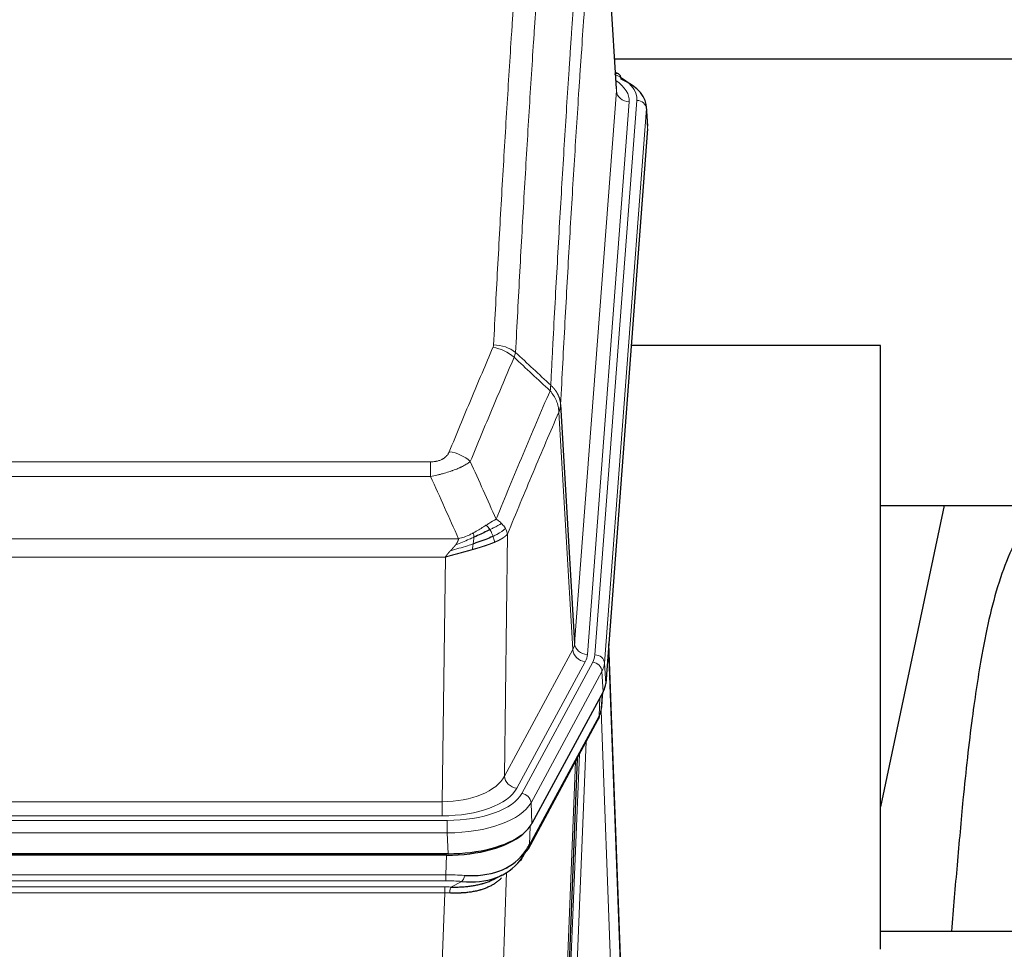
# Model space of a CAD drawing. Header units: inches. Extents: x 0 to 23760, y -13 to 16800.
# Tile 260 of 270: x 19638 to 19946, y 13828 to 14119. Entities that reach past the tile are written whole.
import ezdxf

# ---------------------------------------------------------------- set-up
doc = ezdxf.new("R2010")
doc.units = ezdxf.units.IN
doc.layers.add('1', color=7, linetype='Continuous', true_color=0xffffff)

msp = doc.modelspace()

# ---------------------------------------------------------------- linework, layer by layer
at = {"layer": '1', "color": 2, "linetype": 'Continuous', "lineweight": 25}
for p, q in [((19824.534, 14097.061), (19819.153, 14185.851)), ((19823.906, 14106.456), (19990.089, 14106.456)), ((19825.166, 14101.768), (19824.222, 14102.204)), ((19834.294, 14085.428), (19833.913, 14091.71)), ((19834.288, 14084.645), (19821.17, 13911.191)), ((19907.106, 14016.88), (19829.163, 14016.88)), ((19907.106, 13828.079), (19907.106, 14016.88)), ((19807.087, 13998.389), (19811.463, 13923.713)), ((19907.068, 13966.802), (19978.813, 13966.802)), ((19926.949, 13966.799), (19907.106, 13872.643)), ((19825.864, 13822.934), (19822.107, 13923.572)), ((19822.187, 13919.179), (19825.875, 13820.397)), ((19820.386, 13908.614), (19798.131, 13867.399)), ((19819.895, 13903.575), (19820.258, 13908.377)), ((19820.072, 13908.032), (19819.901, 13903.688)), ((19819.895, 13903.575), (19819.901, 13903.688)), ((19797.01, 13859.504), (19818.757, 13899.779)), ((19812.278, 13887.779), (19808.85, 13801.568)), ((19771.969, 13857.961), (19555.563, 13857.961)), ((19771.378, 13857.479), (19556.154, 13857.479)), ((19786.075, 13849.916), (19788.868, 13851.327)), ((19979.104, 13833.652), (19907.107, 13833.652))]:
    msp.add_line(p, q, dxfattribs=at)
at = {"layer": '1', "color": 110, "linetype": 'Continuous', "lineweight": 13}
for p, q in [((19824.53, 14096.486), (19819.282, 14183.075)), ((19811.463, 13923.713), (19824.53, 14096.486)), ((19828.522, 14093.059), (19815.455, 13920.286)), ((19817.803, 13920.134), (19830.913, 14093.494)), ((19833.907, 14090.924), (19820.797, 13917.564)), ((19834.288, 14084.645), (19833.907, 14090.924)), ((19810.882, 13921.803), (19806.53, 13996.055)), ((19561.095, 13980.508), (19766.437, 13980.508)), ((19766.437, 13975.945), (19766.437, 13980.508)), ((19766.437, 13975.945), (19561.095, 13975.945)), ((19790.488, 13957.911), (19789.53, 13882.26)), ((19552.363, 13956.465), (19775.169, 13956.465)), ((19771.056, 13950.721), (19556.476, 13950.721)), ((19770.087, 13874.225), (19771.056, 13950.721)), ((19789.53, 13882.26), (19810.882, 13921.803)), ((19793.406, 13878.452), (19814.758, 13917.995)), ((19794.931, 13876.777), (19817.105, 13917.843)), ((19820.797, 13917.564), (19821.17, 13911.191)), ((19820.012, 13914.986), (19797.838, 13873.921)), ((19820.386, 13908.614), (19820.012, 13914.986)), ((19819.901, 13903.688), (19820.255, 13908.372)), ((19819.116, 13901.109), (19819.334, 13906.667)), ((19797.369, 13860.834), (19819.116, 13901.109)), ((19822.882, 13818.865), (19819.751, 13902.717)), ((19815.099, 13893.004), (19812.076, 13818.952)), ((19810.079, 13818.186), (19812.972, 13889.064)), ((19808.265, 13799.558), (19811.732, 13886.769)), ((19557.444, 13874.225), (19770.087, 13874.225)), ((19770.087, 13869.811), (19770.087, 13874.225)), ((19797.838, 13873.921), (19798.131, 13867.399)), ((19555.856, 13868.387), (19771.676, 13868.387)), ((19770.087, 13869.811), (19557.444, 13869.811)), ((19771.676, 13864.482), (19771.676, 13868.387)), ((19771.676, 13864.482), (19555.856, 13864.482)), ((19771.969, 13857.961), (19771.676, 13864.482)), ((19797.545, 13866.469), (19797.369, 13860.834)), ((19771.187, 13851.388), (19771.378, 13857.479)), ((19790.215, 13852.083), (19786.779, 13757.943)), ((19790.479, 13853.748), (19790.44, 13853.654)), ((19556.345, 13851.388), (19771.187, 13851.388)), ((19771.187, 13849.523), (19556.345, 13849.523)), ((19771.187, 13849.523), (19771.187, 13851.388)), ((19772.757, 13847.549), (19776.211, 13849.294)), ((19556.687, 13847.58), (19770.845, 13847.58)), ((19770.845, 13845.715), (19556.687, 13845.715)), ((19767.371, 13750.539), (19770.845, 13845.715)), ((19770.845, 13845.715), (19770.845, 13847.58))]:
    msp.add_line(p, q, dxfattribs=at)
for centre, major_axis, ratio, start_param, end_param in [((19806.894, 14093.868), (24.034, 0.016), 0.461198, 6.2480186, 7.0671317), ((19823.908, 14099.044), (1.258, 2.724), 0.6272114, 6.2831797, 6.7581181), ((19804.502, 14093.433), (24.034, 0.016), 0.461198, 6.2480186, 6.8801307), ((19828.522, 14096.607), (3.989, -0.302), 0.8864705, 3.2608937, 4.7793301), ((19830.913, 14090.833), (2.991, -0.226), 0.8864705, 0.119301, 1.6377375), ((19785.945, 14007.968), (-9.188, 3.948), 0.8056434, 4.2999866, 5.045624), ((19786.133, 14008.76), (-9.987, 0.512), 0.8285973, 3.9974013, 4.7548106), ((19772.284, 13975.506), (9.245, -3.812), 0.7933159, 1.14397, 1.886928), ((19791.437, 13924.224), (-20.038, 0.241), 0.4621297, 2.903225, 3.1123764), ((19815.455, 13923.834), (3.989, -0.302), 0.8864705, 3.2608937, 4.7793301), ((19822.187, 13917.026), (-0.214, 6.443), 0.0117452, 5.0526437, 5.774114), ((19814.758, 13921.543), (3.52, -1.9), 0.8606628, 3.6289862, 5.1474227), ((19791.437, 13920.676), (-24.033, 0.005), 0.4611335, 2.8976848, 3.1068362), ((19793.784, 13920.524), (-24.033, 0.005), 0.4611335, 2.8976848, 3.1068362), ((19817.803, 13917.473), (2.991, -0.226), 0.8864705, 0.119301, 1.6377375), ((19817.105, 13915.181), (2.64, -1.425), 0.8606628, 0.4873936, 2.00583), ((19793.784, 13917.863), (27.028, 0.171), 0.4605352, 6.0362132, 6.2453646), ((19819.188, 13919.088), (2.998, 0.112), 0.4302668, 5.7021495, 6.2671208), ((19815.237, 13901.679), (3.52, -1.9), 0.8606628, 0.0000038, 0.4001271), ((19792.106, 13883.899), (27.538, 20.422), 0.1820479, 5.9117308, 5.9437109), ((19770.167, 13884.832), (20.002, 0.126), 0.5302672, 4.7050812, 6.0263936), ((19793.406, 13882), (-3.52, 1.9), 0.8606628, 0.4873936, 2.00583), ((19770.167, 13881.284), (24.002, 0.049), 0.477994, 4.708097, 6.0294094), ((19771.625, 13879.485), (-24.02, 0.03), 0.4619935, 1.5735185, 2.8978281), ((19794.931, 13874.116), (2.64, -1.425), 0.8606628, 0.4873936, 2.00583), ((19771.625, 13876.824), (27.018, 0.111), 0.4567867, 4.7124116, 6.0367213), ((19793.49, 13861.404), (3.52, -1.9), 0.8606628, 0.0000038, 0.4001271), ((19770.537, 13843.954), (27.015, 0.091), 0.2751837, 1.3250001, 1.545831), ((19770.537, 13840.119), (23.017, 0.318), 0.4083138, 1.3161001, 1.5369309), ((19776.211, 13853.13), (-0.368, -3.983), 0.2964475, 0.3019504, 1.0888865), ((19770.055, 13837.768), (24.025, 0.387), 0.4081206, 1.4515092, 1.5313568), ((19770.055, 13833.933), (20.023, 0.877), 0.5868265, 1.4258227, 1.5056703), ((19772.757, 13843.714), (0.131, 3.998), 0.1099517, 0.2897867, 1.0584981)]:
    msp.add_ellipse(centre, major_axis=major_axis, ratio=ratio, start_param=start_param, end_param=end_param, dxfattribs=at)
at = {"layer": '1', "color": 2, "linetype": 'Continuous', "lineweight": 25}
for centre, major_axis, ratio, start_param, end_param in [((19823.908, 14099.044), (1.258, 2.724), 0.6272114, 5.3993548, 6.2831797), ((19806.894, 14091.207), (27.03, 0.194), 0.4633579, 6.2451225, 7.0642357), ((19794.15, 13911.63), (-27.037, 0.006), 0.4611335, 2.8976848, 3.1068362), ((19815.403, 13902), (3.584, -1.776), 0.8816114, 6.2824956, 6.6531678), ((19793.257, 13913.176), (-26.161, 11.46), 0.4493681, 3.1218709, 3.267222), ((19792.106, 13883.9), (27.174, 22.247), 0.2659534, 6.0029101, 6.0348904), ((19771.911, 13870.445), (-27.023, 0.034), 0.4619935, 2.6128783, 2.8978281), ((19771.352, 13869.954), (-27.01, 0.015), 0.4618579, 1.5720062, 2.656), ((19771.911, 13870.445), (-27.023, 0.034), 0.4619935, 1.5735185, 2.6128783), ((19773.233, 13841.092), (23.434, 19.972), 0.1471226, 5.6997031, 5.9205339), ((19770.537, 13843.954), (27.355, 20.182), 0.1876908, 5.6857719, 5.9066027), ((19793.49, 13861.404), (3.52, -1.9), 0.8606628, 5.9153676, 6.2831892), ((19771.44, 13872.772), (-23.359, 16.381), 0.7286412, 2.2260513, 3.1098882), ((19771.44, 13872.772), (-25.329, 12.681), 0.6929209, 2.1169098, 3.0007467), ((19791.713, 13858.722), (3.195, -2.407), 0.6715965, 6.033487, 6.820423), ((19793.612, 13851.232), (-3.388, 2.127), 0.8041825, 6.1083502, 6.2835535)]:
    msp.add_ellipse(centre, major_axis=major_axis, ratio=ratio, start_param=start_param, end_param=end_param, dxfattribs=at)
at = {"layer": '1', "color": 110, "linetype": 'Continuous', "lineweight": 13}
for points, knots in [([(19786.133, 14017.049), (19786.571, 14025.628), (19787.461, 14042.547), (19788.382, 14058.989), (19789.084, 14071.142), (19789.32, 14075.163), (19789.795, 14083.146), (19790.035, 14087.107), (19790.761, 14098.902), (19791.252, 14106.644), (19791.875, 14116.168), (19792, 14118.066), (19792.252, 14121.844), (19792.63, 14127.488), (19793.013, 14133.063), (19793.783, 14144.117), (19794.826, 14158.606), (19796.433, 14179.591), (19797.534, 14193.081), (19798.091, 14199.701)], [0, 0, 0, 0, 0.125, 0.25, 0.25, 0.3125, 0.3125, 0.375, 0.375, 0.5, 0.5, 0.53125, 0.53125, 0.5625, 0.625, 0.625, 0.75, 0.875, 1, 1, 1, 1]), ([(19804.975, 14197.111), (19804.416, 14190.499), (19803.314, 14177.024), (19801.705, 14156.064), (19800.661, 14141.592), (19799.889, 14130.55), (19799.506, 14124.982), (19799.127, 14119.345), (19798.876, 14115.57), (19798.75, 14113.676), (19798.126, 14104.162), (19797.634, 14096.43), (19796.908, 14084.648), (19796.668, 14080.691), (19796.191, 14072.718), (19795.955, 14068.702), (19795.252, 14056.563), (19794.33, 14040.14), (19793.439, 14023.242), (19793, 14014.673)], [0, 0, 0, 0, 0.125, 0.25, 0.375, 0.375, 0.4375, 0.46875, 0.46875, 0.5, 0.5, 0.625, 0.625, 0.6875, 0.6875, 0.75, 0.75, 0.875, 1, 1, 1, 1]), ([(19803.997, 14004.451), (19804.053, 14005.541), (19804.109, 14006.629), (19804.221, 14008.802), (19804.389, 14012.055), (19804.785, 14019.605), (19805.129, 14026.007), (19805.822, 14038.717), (19806.762, 14055.414), (19808.22, 14079.716), (19809.225, 14095.42), (19809.799, 14104.114), (19809.863, 14105.078), (19809.991, 14107.002), (19810.183, 14109.882), (19810.635, 14116.561), (19811.026, 14122.213), (19811.355, 14126.884), (19811.42, 14127.816), (19811.552, 14129.676), (19811.751, 14132.46), (19812.216, 14138.914), (19812.619, 14144.372), (19813.43, 14155.191), (19814.527, 14169.356), (19815.655, 14183), (19816.226, 14189.691)], [0, 0, 0, 0, 0.015625, 0.015625, 0.03125, 0.0625, 0.125, 0.125, 0.25, 0.375, 0.5, 0.5, 0.515625, 0.515625, 0.53125, 0.5625, 0.625, 0.625, 0.640625, 0.640625, 0.65625, 0.6875, 0.75, 0.75, 0.875, 1, 1, 1, 1]), ([(19819.282, 14183.075), (19818.712, 14176.402), (19817.587, 14162.796), (19816.493, 14148.672), (19815.684, 14137.884), (19815.282, 14132.441), (19814.818, 14126.006), (19814.621, 14123.23), (19814.489, 14121.375), (19814.424, 14120.446), (19814.096, 14115.789), (19813.705, 14110.153), (19813.255, 14103.495), (19813.063, 14100.623), (19812.936, 14098.705), (19812.872, 14097.743), (19812.3, 14089.075), (19811.298, 14073.418), (19809.844, 14049.192), (19808.437, 14024.224), (19807.531, 14007.083), (19807.087, 13998.389)], [0, 0, 0, 0, 0.125, 0.25, 0.25, 0.3125, 0.34375, 0.359375, 0.359375, 0.375, 0.375, 0.4375, 0.46875, 0.484375, 0.484375, 0.5, 0.5, 0.625, 0.75, 0.875, 1, 1, 1, 1]), ([(19772.284, 13983.662), (19773.418, 13986.424), (19774.553, 13989.174), (19776.826, 13994.651), (19777.963, 13997.379), (19781.379, 14005.527), (19783.66, 14010.914), (19785.945, 14016.254)], [0, 0, 0, 0, 0.25, 0.25, 0.5, 0.5, 1, 1, 1, 1]), ([(19786.133, 14017.049), (19786.126, 14016.915), (19786.107, 14016.782), (19786.045, 14016.517), (19786.001, 14016.385), (19785.945, 14016.254)], [0, 0, 0, 0, 0.5, 0.5, 1, 1, 1, 1]), ([(19792.542, 14013.168), (19790.253, 14007.831), (19787.97, 14002.45), (19784.55, 13994.309), (19783.411, 13991.584), (19781.136, 13986.111), (19780, 13983.363), (19778.864, 13980.605)], [0, 0, 0, 0, 0.5, 0.5, 0.75, 0.75, 1, 1, 1, 1]), ([(19786.931, 13962.557), (19788.329, 13965.972), (19789.729, 13969.369), (19792.531, 13976.131), (19793.934, 13979.495), (19798.147, 13989.534), (19800.963, 13996.158), (19803.785, 14002.714)], [0, 0, 0, 0, 0.25, 0.25, 0.5, 0.5, 1, 1, 1, 1]), ([(19803.997, 14004.451), (19803.976, 14004.187), (19803.961, 14003.9), (19803.903, 14003.31), (19803.86, 14003.008), (19803.785, 14002.714)], [0, 0, 0, 0, 0.5, 0.5, 1, 1, 1, 1]), ([(19803.785, 14002.714), (19804.194, 14002.231), (19804.567, 14001.72), (19805.225, 14000.656), (19805.511, 14000.103), (19805.982, 13998.972), (19806.168, 13998.393), (19806.431, 13997.226), (19806.509, 13996.639), (19806.53, 13996.055)], [0, 0, 0, 0, 0.25, 0.25, 0.5, 0.5, 0.75, 0.75, 1, 1, 1, 1]), ([(19803.997, 14004.451), (19804.01, 14004.439), (19804.035, 14004.417), (19804.073, 14004.382), (19804.111, 14004.347), (19804.15, 14004.312), (19804.188, 14004.276), (19804.226, 14004.24), (19804.265, 14004.203), (19804.303, 14004.166), (19804.342, 14004.128), (19804.381, 14004.09), (19804.42, 14004.051), (19804.459, 14004.012), (19804.498, 14003.972), (19804.537, 14003.932), (19804.576, 14003.892), (19804.615, 14003.85), (19804.654, 14003.809), (19804.693, 14003.767), (19804.733, 14003.724), (19804.772, 14003.681), (19804.811, 14003.638), (19804.85, 14003.594), (19804.89, 14003.549), (19804.929, 14003.504), (19804.968, 14003.458), (19805.007, 14003.412), (19805.046, 14003.366), (19805.085, 14003.318), (19805.124, 14003.271), (19805.163, 14003.222), (19805.202, 14003.174), (19805.24, 14003.124), (19805.279, 14003.075), (19805.317, 14003.024), (19805.356, 14002.973), (19805.394, 14002.922), (19805.432, 14002.87), (19805.47, 14002.818), (19805.508, 14002.765), (19805.546, 14002.711), (19805.583, 14002.657), (19805.62, 14002.602), (19805.658, 14002.547), (19805.694, 14002.491), (19805.731, 14002.435), (19805.768, 14002.378), (19805.804, 14002.32), (19805.84, 14002.262), (19805.875, 14002.204), (19805.911, 14002.144), (19805.946, 14002.085), (19805.981, 14002.025), (19806.016, 14001.964), (19806.05, 14001.902), (19806.084, 14001.84), (19806.117, 14001.778), (19806.151, 14001.715), (19806.186, 14001.647), (19806.223, 14001.574), (19806.261, 14001.496), (19806.299, 14001.418), (19806.335, 14001.339), (19806.371, 14001.261), (19806.406, 14001.182), (19806.441, 14001.103), (19806.474, 14001.023), (19806.507, 14000.944), (19806.538, 14000.864), (19806.569, 14000.784), (19806.599, 14000.703), (19806.628, 14000.623), (19806.657, 14000.542), (19806.684, 14000.461), (19806.711, 14000.38), (19806.737, 14000.298), (19806.761, 14000.217), (19806.785, 14000.135), (19806.809, 14000.053), (19806.831, 13999.971), (19806.852, 13999.889), (19806.873, 13999.806), (19806.892, 13999.724), (19806.911, 13999.641), (19806.929, 13999.558), (19806.946, 13999.475), (19806.962, 13999.392), (19806.978, 13999.309), (19806.992, 13999.226), (19807.005, 13999.143), (19807.018, 13999.059), (19807.03, 13998.976), (19807.041, 13998.892), (19807.051, 13998.808), (19807.06, 13998.725), (19807.068, 13998.641), (19807.075, 13998.557), (19807.081, 13998.473), (19807.085, 13998.417), (19807.087, 13998.389)], [0, 0, 0, 0, 0.0069372, 0.0139334, 0.0209887, 0.028103, 0.0352764, 0.0425088, 0.0498003, 0.0571509, 0.0645605, 0.0720292, 0.0795569, 0.0871437, 0.0947896, 0.1024945, 0.1102584, 0.1180815, 0.1259636, 0.1339048, 0.141905, 0.1499643, 0.1580827, 0.1662601, 0.1744966, 0.1827922, 0.1911468, 0.1995605, 0.2080333, 0.2165651, 0.225156, 0.233806, 0.2425151, 0.2512832, 0.2601104, 0.2689967, 0.277942, 0.2869465, 0.29601, 0.3051325, 0.3143142, 0.3235549, 0.3328547, 0.3422136, 0.3516315, 0.3611085, 0.3706446, 0.3802398, 0.3898941, 0.3996074, 0.4093798, 0.4192113, 0.4291019, 0.4390515, 0.4490602, 0.459128, 0.4692549, 0.4794409, 0.4896859, 0.4999901, 0.5124905, 0.524991, 0.5374914, 0.5499918, 0.5624922, 0.5749926, 0.587493, 0.5999934, 0.6124937, 0.6249941, 0.6374944, 0.6499948, 0.6624951, 0.6749954, 0.6874957, 0.699996, 0.7124963, 0.7249966, 0.7374968, 0.7499971, 0.7624973, 0.7749976, 0.7874978, 0.799998, 0.8124982, 0.8249984, 0.8374986, 0.8499988, 0.8624989, 0.8749991, 0.8874992, 0.8999993, 0.9124995, 0.9249996, 0.9374997, 0.9499998, 0.9624998, 0.9749999, 0.9875, 1, 1, 1, 1]), ([(19807.087, 13998.389), (19807.086, 13998.382), (19807.085, 13998.356), (19807.081, 13998.299), (19807.075, 13998.208), (19807.063, 13998.081), (19807.044, 13997.919), (19807.016, 13997.722), (19806.974, 13997.489), (19806.93, 13997.29), (19806.891, 13997.136), (19806.866, 13997.04), (19806.84, 13996.947), (19806.813, 13996.855), (19806.786, 13996.765), (19806.758, 13996.678), (19806.73, 13996.593), (19806.701, 13996.51), (19806.673, 13996.429), (19806.644, 13996.35), (19806.616, 13996.273), (19806.587, 13996.199), (19806.559, 13996.127), (19806.54, 13996.079), (19806.53, 13996.055)], [0, 0, 0, 0, 0.0092499, 0.0337179, 0.073404, 0.128308, 0.1984299, 0.2837694, 0.3843264, 0.5001005, 0.5424888, 0.5838484, 0.6241794, 0.6634821, 0.7017567, 0.7390032, 0.7752221, 0.8104134, 0.8445775, 0.8777146, 0.909825, 0.9409091, 0.9709673, 1, 1, 1, 1]), ([(19806.53, 13996.055), (19803.845, 13989.823), (19801.165, 13983.528), (19797.154, 13973.991), (19795.819, 13970.797), (19793.151, 13964.377), (19791.819, 13961.152), (19790.488, 13957.911)], [0, 0, 0, 0, 0.5, 0.5, 0.75, 0.75, 1, 1, 1, 1]), ([(19772.284, 13983.662), (19772.263, 13983.611), (19772.241, 13983.56), (19772.195, 13983.458), (19772.171, 13983.407), (19772.095, 13983.256), (19772.041, 13983.156), (19771.923, 13982.959), (19771.86, 13982.861), (19771.723, 13982.668), (19771.65, 13982.573), (19771.492, 13982.385), (19771.408, 13982.292), (19771.273, 13982.156), (19771.227, 13982.111), (19771.13, 13982.021), (19771.08, 13981.977), (19770.927, 13981.846), (19770.819, 13981.761), (19770.591, 13981.598), (19770.471, 13981.52), (19770.281, 13981.406), (19770.184, 13981.351), (19770.083, 13981.298), (19770.015, 13981.263), (19769.98, 13981.245), (19769.806, 13981.16), (19769.662, 13981.096), (19769.215, 13980.919), (19768.898, 13980.82), (19768.478, 13980.72), (19768.392, 13980.702), (19768.219, 13980.667), (19768.133, 13980.651), (19767.871, 13980.607), (19767.695, 13980.583), (19767.34, 13980.545), (19767.161, 13980.531), (19766.801, 13980.513), (19766.62, 13980.508), (19766.437, 13980.508)], [0, 0, 0, 0, 0.03125, 0.03125, 0.0625, 0.0625, 0.125, 0.125, 0.1875, 0.1875, 0.25, 0.25, 0.3125, 0.3125, 0.34375, 0.34375, 0.375, 0.375, 0.4375, 0.4375, 0.5, 0.5, 0.53125, 0.546875, 0.546875, 0.5625, 0.5625, 0.625, 0.625, 0.75, 0.75, 0.78125, 0.78125, 0.8125, 0.8125, 0.875, 0.875, 0.9375, 0.9375, 1, 1, 1, 1]), ([(19778.864, 13980.605), (19778.567, 13980.372), (19778.24, 13980.141), (19777.527, 13979.683), (19777.141, 13979.457), (19776.512, 13979.12), (19776.241, 13978.981), (19775.955, 13978.842), (19775.84, 13978.787), (19775.782, 13978.759), (19775.607, 13978.677), (19775.488, 13978.622), (19774.886, 13978.351), (19774.376, 13978.14), (19773.704, 13977.885), (19773.568, 13977.834), (19773.361, 13977.759), (19773.291, 13977.734), (19773.152, 13977.684), (19773.082, 13977.659), (19772.729, 13977.536), (19772.442, 13977.44), (19771.566, 13977.159), (19770.962, 13976.981), (19770.258, 13976.792), (19770.179, 13976.771), (19770.022, 13976.73), (19769.943, 13976.709), (19769.705, 13976.648), (19769.545, 13976.608), (19769.066, 13976.491), (19768.743, 13976.416), (19767.768, 13976.199), (19767.107, 13976.066), (19766.437, 13975.945)], [0, 0, 0, 0, 0.125, 0.125, 0.25, 0.25, 0.3125, 0.328125, 0.328125, 0.34375, 0.34375, 0.375, 0.375, 0.5, 0.5, 0.53125, 0.53125, 0.546875, 0.546875, 0.5625, 0.5625, 0.625, 0.625, 0.75, 0.75, 0.765625, 0.765625, 0.78125, 0.78125, 0.8125, 0.8125, 0.875, 0.875, 1, 1, 1, 1]), ([(19783.756, 13960.661), (19783.606, 13960.564), (19783.455, 13960.466), (19782.841, 13960.069), (19782.361, 13959.762), (19781.367, 13959.148), (19780.852, 13958.841), (19780.145, 13958.447), (19779.967, 13958.349), (19779.787, 13958.253)], [0, 0, 0, 0, 0.125, 0.125, 0.5, 0.5, 0.875, 0.875, 1, 1, 1, 1]), ([(19786.931, 13962.557), (19786.238, 13962.229), (19785.472, 13961.764), (19784.345, 13961.043), (19784.055, 13960.855), (19783.756, 13960.661)], [0, 0, 0, 0, 0.75, 0.75, 1, 1, 1, 1]), ([(19784.98, 13959.281), (19784.882, 13959.436), (19784.78, 13959.584), (19784.523, 13959.928), (19784.366, 13960.112), (19784.055, 13960.428), (19783.902, 13960.559), (19783.756, 13960.661)], [0, 0, 0, 0, 0.25, 0.25, 0.625, 0.625, 1, 1, 1, 1]), ([(19788.638, 13961.212), (19787.94, 13960.829), (19787.069, 13960.357), (19785.708, 13959.651), (19785.352, 13959.469), (19784.98, 13959.281)], [0, 0, 0, 0, 0.75, 0.75, 1, 1, 1, 1]), ([(19789.849, 13959.624), (19789.236, 13959.04), (19788.341, 13958.431), (19786.811, 13957.616), (19786.401, 13957.412), (19785.966, 13957.208)], [0, 0, 0, 0, 0.75, 0.75, 1, 1, 1, 1]), ([(19788.638, 13961.212), (19788.516, 13961.336), (19788.388, 13961.457), (19788.055, 13961.753), (19787.844, 13961.924), (19787.403, 13962.252), (19787.172, 13962.408), (19786.931, 13962.557)], [0, 0, 0, 0, 0.25, 0.25, 0.625, 0.625, 1, 1, 1, 1]), ([(19789.849, 13959.624), (19789.81, 13959.693), (19789.769, 13959.763), (19789.602, 13960.039), (19789.463, 13960.242), (19789.159, 13960.64), (19788.995, 13960.835), (19788.76, 13961.088), (19788.7, 13961.15), (19788.638, 13961.212)], [0, 0, 0, 0, 0.125, 0.125, 0.5, 0.5, 0.875, 0.875, 1, 1, 1, 1]), ([(19790.488, 13957.911), (19790.404, 13958.344), (19790.262, 13958.778), (19789.999, 13959.344), (19789.927, 13959.484), (19789.849, 13959.624)], [0, 0, 0, 0, 0.75, 0.75, 1, 1, 1, 1]), ([(19779.937, 13956.884), (19779.479, 13956.68), (19779.015, 13956.476), (19777.145, 13955.672), (19775.708, 13955.089), (19774.298, 13954.566)], [0, 0, 0, 0, 0.25, 0.25, 1, 1, 1, 1]), ([(19779.787, 13958.253), (19779.426, 13958.062), (19779.059, 13957.876), (19777.565, 13957.173), (19776.389, 13956.731), (19775.169, 13956.465)], [0, 0, 0, 0, 0.25, 0.25, 1, 1, 1, 1]), ([(19779.768, 13954.824), (19779.78, 13954.911), (19779.792, 13954.999), (19779.836, 13955.352), (19779.865, 13955.62), (19779.909, 13956.146), (19779.924, 13956.403), (19779.934, 13956.727), (19779.936, 13956.807), (19779.937, 13956.884)], [0, 0, 0, 0, 0.125, 0.125, 0.5, 0.5, 0.875, 0.875, 1, 1, 1, 1]), ([(19779.937, 13956.884), (19779.938, 13957.039), (19779.937, 13957.187), (19779.923, 13957.53), (19779.907, 13957.714), (19779.859, 13958.027), (19779.827, 13958.156), (19779.787, 13958.253)], [0, 0, 0, 0, 0.25, 0.25, 0.625, 0.625, 1, 1, 1, 1]), ([(19785.966, 13957.208), (19785.935, 13957.296), (19785.903, 13957.385), (19785.768, 13957.743), (19785.655, 13958.013), (19785.406, 13958.542), (19785.27, 13958.8), (19785.078, 13959.124), (19785.03, 13959.204), (19784.98, 13959.281)], [0, 0, 0, 0, 0.125, 0.125, 0.5, 0.5, 0.875, 0.875, 1, 1, 1, 1]), ([(19786.456, 13955.362), (19786.385, 13955.723), (19786.285, 13956.182), (19786.084, 13956.857), (19786.028, 13957.031), (19785.966, 13957.208)], [0, 0, 0, 0, 0.75, 0.75, 1, 1, 1, 1]), ([(19790.488, 13957.911), (19790.482, 13957.904), (19790.47, 13957.889), (19790.452, 13957.868), (19790.434, 13957.846), (19790.415, 13957.825), (19790.397, 13957.804), (19790.378, 13957.783), (19790.359, 13957.762), (19790.34, 13957.741), (19790.321, 13957.72), (19790.301, 13957.699), (19790.282, 13957.678), (19790.262, 13957.658), (19790.242, 13957.637), (19790.222, 13957.617), (19790.202, 13957.596), (19790.181, 13957.576), (19790.161, 13957.556), (19790.14, 13957.536), (19790.119, 13957.516), (19790.098, 13957.496), (19790.077, 13957.476), (19790.056, 13957.456), (19790.035, 13957.436), (19790.013, 13957.417), (19789.991, 13957.397), (19789.97, 13957.378), (19789.948, 13957.359), (19789.926, 13957.339), (19789.904, 13957.32), (19789.882, 13957.301), (19789.859, 13957.282), (19789.837, 13957.263), (19789.814, 13957.244), (19789.792, 13957.226), (19789.769, 13957.207), (19789.746, 13957.188), (19789.723, 13957.17), (19789.7, 13957.151), (19789.677, 13957.133), (19789.654, 13957.115), (19789.63, 13957.097), (19789.607, 13957.079), (19789.584, 13957.061), (19789.56, 13957.043), (19789.536, 13957.025), (19789.513, 13957.007), (19789.489, 13956.99), (19789.465, 13956.972), (19789.441, 13956.955), (19789.417, 13956.937), (19789.393, 13956.92), (19789.369, 13956.903), (19789.345, 13956.886), (19789.321, 13956.869), (19789.296, 13956.852), (19789.272, 13956.835), (19789.247, 13956.818), (19789.223, 13956.801), (19789.199, 13956.785), (19789.174, 13956.768), (19789.149, 13956.752), (19789.125, 13956.735), (19789.1, 13956.719), (19789.075, 13956.703), (19789.051, 13956.687), (19789.026, 13956.671), (19789.001, 13956.655), (19788.976, 13956.639), (19788.951, 13956.623), (19788.926, 13956.607), (19788.901, 13956.592), (19788.876, 13956.576), (19788.851, 13956.561), (19788.826, 13956.545), (19788.801, 13956.53), (19788.776, 13956.515), (19788.751, 13956.499), (19788.726, 13956.484), (19788.701, 13956.469), (19788.676, 13956.454), (19788.651, 13956.44), (19788.626, 13956.425), (19788.601, 13956.41), (19788.576, 13956.396), (19788.551, 13956.381), (19788.526, 13956.367), (19788.501, 13956.352), (19788.476, 13956.338), (19788.451, 13956.324), (19788.425, 13956.31), (19788.4, 13956.296), (19788.375, 13956.282), (19788.35, 13956.268), (19788.325, 13956.254), (19788.3, 13956.24), (19788.276, 13956.226), (19788.251, 13956.213), (19788.226, 13956.199), (19788.201, 13956.186), (19788.176, 13956.173), (19788.151, 13956.159), (19788.126, 13956.146), (19788.102, 13956.133), (19788.077, 13956.12), (19788.052, 13956.107), (19788.028, 13956.094), (19788.003, 13956.081), (19787.978, 13956.069), (19787.954, 13956.056), (19787.929, 13956.043), (19787.905, 13956.031), (19787.881, 13956.018), (19787.856, 13956.006), (19787.832, 13955.994), (19787.808, 13955.981), (19787.783, 13955.969), (19787.759, 13955.957), (19787.735, 13955.945), (19787.711, 13955.933), (19787.687, 13955.921), (19787.663, 13955.91), (19787.639, 13955.898), (19787.616, 13955.886), (19787.592, 13955.875), (19787.568, 13955.863), (19787.545, 13955.852), (19787.521, 13955.841), (19787.498, 13955.829), (19787.474, 13955.818), (19787.451, 13955.807), (19787.428, 13955.796), (19787.405, 13955.785), (19787.381, 13955.774), (19787.358, 13955.763), (19787.335, 13955.752), (19787.313, 13955.742), (19787.29, 13955.731), (19787.267, 13955.721), (19787.244, 13955.71), (19787.222, 13955.7), (19787.199, 13955.689), (19787.177, 13955.679), (19787.155, 13955.669), (19787.133, 13955.659), (19787.11, 13955.649), (19787.088, 13955.639), (19787.066, 13955.629), (19787.045, 13955.619), (19787.023, 13955.609), (19787.001, 13955.599), (19786.98, 13955.59), (19786.958, 13955.58), (19786.937, 13955.571), (19786.916, 13955.561), (19786.894, 13955.552), (19786.873, 13955.543), (19786.852, 13955.533), (19786.832, 13955.524), (19786.811, 13955.515), (19786.79, 13955.506), (19786.77, 13955.497), (19786.749, 13955.488), (19786.729, 13955.479), (19786.709, 13955.471), (19786.689, 13955.462), (19786.669, 13955.453), (19786.649, 13955.445), (19786.629, 13955.436), (19786.609, 13955.428), (19786.59, 13955.419), (19786.57, 13955.411), (19786.551, 13955.403), (19786.532, 13955.395), (19786.513, 13955.386), (19786.494, 13955.378), (19786.475, 13955.37), (19786.462, 13955.365), (19786.456, 13955.362)], [0, 0, 0, 0, 0.0080212, 0.0160154, 0.0239827, 0.0319231, 0.0398365, 0.0477229, 0.0555824, 0.0634149, 0.0712205, 0.0789992, 0.0867509, 0.0944756, 0.1021734, 0.1098443, 0.1174881, 0.1251051, 0.1326951, 0.1402581, 0.1477942, 0.1553034, 0.1627856, 0.1702408, 0.1776691, 0.1850704, 0.1924448, 0.1997923, 0.2071128, 0.2144063, 0.2216729, 0.2289126, 0.2361253, 0.243311, 0.2504698, 0.2576016, 0.2647065, 0.2717845, 0.2788355, 0.2858595, 0.2928566, 0.2998268, 0.30677, 0.3136862, 0.3205755, 0.3274379, 0.3342733, 0.3410817, 0.3478632, 0.3546178, 0.3613454, 0.3680461, 0.3747198, 0.3813665, 0.3879863, 0.3945792, 0.4011451, 0.4076841, 0.4141961, 0.4206811, 0.4271393, 0.4335704, 0.4399746, 0.4463519, 0.4527022, 0.4590256, 0.465322, 0.4715915, 0.477834, 0.4840496, 0.4902382, 0.4963999, 0.5025346, 0.5086424, 0.5147232, 0.5207771, 0.526804, 0.532804, 0.5387771, 0.5447232, 0.5506423, 0.5565345, 0.5623997, 0.568238, 0.5740494, 0.5798338, 0.5855912, 0.5913217, 0.5970253, 0.6027019, 0.6083515, 0.6139742, 0.61957, 0.6251388, 0.6306807, 0.6361956, 0.6416836, 0.6471446, 0.6525787, 0.6579858, 0.663366, 0.6687192, 0.6740455, 0.6793448, 0.6846172, 0.6898627, 0.6950812, 0.7002727, 0.7054373, 0.710575, 0.7156857, 0.7207694, 0.7258262, 0.7308561, 0.735859, 0.740835, 0.745784, 0.7507061, 0.7556012, 0.7604694, 0.7653107, 0.7701249, 0.7749123, 0.7796727, 0.7844061, 0.7891127, 0.7937922, 0.7984448, 0.8030705, 0.8076692, 0.812241, 0.8167858, 0.8213037, 0.8257947, 0.8302587, 0.8346957, 0.8391058, 0.843489, 0.8478452, 0.8521745, 0.8564768, 0.8607522, 0.8650006, 0.8692221, 0.8734166, 0.8775842, 0.8817249, 0.8858386, 0.8899254, 0.8939852, 0.8980181, 0.902024, 0.906003, 0.909955, 0.9138802, 0.9177783, 0.9216495, 0.9254938, 0.9293111, 0.9331015, 0.936865, 0.9406015, 0.944311, 0.9479937, 0.9516493, 0.9552781, 0.9588799, 0.9624547, 0.9660026, 0.9695236, 0.9730176, 0.9764847, 0.9799249, 0.9833381, 0.9867243, 0.9900837, 0.993416, 0.9967215, 1, 1, 1, 1]), ([(19779.768, 13954.824), (19779.19, 13954.633), (19778.602, 13954.445), (19776.229, 13953.703), (19774.399, 13953.173), (19772.627, 13952.669)], [0, 0, 0, 0, 0.25, 0.25, 1, 1, 1, 1]), ([(19772.627, 13952.669), (19772.641, 13952.684), (19772.669, 13952.715), (19772.711, 13952.76), (19772.751, 13952.804), (19772.791, 13952.846), (19772.829, 13952.888), (19772.866, 13952.928), (19772.903, 13952.967), (19772.938, 13953.006), (19772.972, 13953.043), (19773.005, 13953.078), (19773.037, 13953.113), (19773.069, 13953.147), (19773.098, 13953.179), (19773.127, 13953.211), (19773.155, 13953.241), (19773.182, 13953.27), (19773.208, 13953.298), (19773.233, 13953.324), (19773.256, 13953.35), (19773.279, 13953.374), (19773.301, 13953.398), (19773.321, 13953.42), (19773.34, 13953.441), (19773.359, 13953.461), (19773.376, 13953.48), (19773.392, 13953.497), (19773.408, 13953.514), (19773.422, 13953.529), (19773.435, 13953.543), (19773.447, 13953.556), (19773.458, 13953.568), (19773.468, 13953.579), (19773.477, 13953.589), (19773.485, 13953.597), (19773.492, 13953.605), (19773.497, 13953.611), (19773.502, 13953.616), (19773.515, 13953.63), (19773.535, 13953.653), (19773.564, 13953.685), (19773.593, 13953.717), (19773.621, 13953.749), (19773.649, 13953.781), (19773.677, 13953.812), (19773.704, 13953.843), (19773.731, 13953.874), (19773.758, 13953.905), (19773.784, 13953.935), (19773.81, 13953.965), (19773.836, 13953.995), (19773.861, 13954.025), (19773.886, 13954.054), (19773.911, 13954.083), (19773.935, 13954.112), (19773.959, 13954.141), (19773.983, 13954.169), (19774.006, 13954.197), (19774.029, 13954.225), (19774.052, 13954.253), (19774.074, 13954.28), (19774.096, 13954.308), (19774.118, 13954.335), (19774.139, 13954.361), (19774.16, 13954.388), (19774.181, 13954.414), (19774.201, 13954.44), (19774.221, 13954.466), (19774.241, 13954.491), (19774.26, 13954.516), (19774.279, 13954.541), (19774.292, 13954.558), (19774.298, 13954.566)], [0, 0, 0, 0, 0.0247661, 0.0489206, 0.0724636, 0.0953949, 0.1177147, 0.1394229, 0.1605195, 0.1810045, 0.2008779, 0.2201398, 0.23879, 0.2568287, 0.2742558, 0.2910713, 0.3072753, 0.3228676, 0.3378484, 0.3522176, 0.3659752, 0.3791212, 0.3916556, 0.4035785, 0.4148897, 0.4255894, 0.4356775, 0.445154, 0.454019, 0.4622723, 0.4699141, 0.4769443, 0.4833629, 0.48917, 0.4943654, 0.4989493, 0.5029216, 0.5062824, 0.5090316, 0.5111692, 0.5284651, 0.5456049, 0.5625886, 0.5794163, 0.5960881, 0.612604, 0.6289642, 0.6451687, 0.6612176, 0.6771111, 0.6928491, 0.7084319, 0.7238594, 0.7391318, 0.7542492, 0.7692118, 0.7840195, 0.7986726, 0.8131712, 0.8275153, 0.8417051, 0.8557408, 0.8696224, 0.8833501, 0.8969241, 0.9103445, 0.9236114, 0.936725, 0.9496856, 0.9624932, 0.975148, 0.9876502, 1, 1, 1, 1]), ([(19774.298, 13954.566), (19774.306, 13954.577), (19774.322, 13954.598), (19774.345, 13954.63), (19774.369, 13954.662), (19774.392, 13954.694), (19774.414, 13954.725), (19774.437, 13954.757), (19774.459, 13954.788), (19774.48, 13954.82), (19774.502, 13954.851), (19774.523, 13954.882), (19774.543, 13954.913), (19774.564, 13954.944), (19774.584, 13954.975), (19774.603, 13955.006), (19774.623, 13955.036), (19774.642, 13955.067), (19774.66, 13955.097), (19774.678, 13955.128), (19774.696, 13955.158), (19774.714, 13955.188), (19774.731, 13955.218), (19774.748, 13955.248), (19774.765, 13955.278), (19774.782, 13955.308), (19774.798, 13955.337), (19774.813, 13955.367), (19774.829, 13955.396), (19774.844, 13955.426), (19774.858, 13955.455), (19774.873, 13955.484), (19774.887, 13955.513), (19774.9, 13955.542), (19774.914, 13955.571), (19774.927, 13955.6), (19774.939, 13955.628), (19774.952, 13955.657), (19774.964, 13955.685), (19774.976, 13955.714), (19774.987, 13955.742), (19774.998, 13955.77), (19775.009, 13955.798), (19775.019, 13955.826), (19775.029, 13955.854), (19775.039, 13955.881), (19775.048, 13955.909), (19775.057, 13955.936), (19775.066, 13955.964), (19775.074, 13955.991), (19775.082, 13956.018), (19775.09, 13956.045), (19775.098, 13956.072), (19775.105, 13956.099), (19775.111, 13956.126), (19775.118, 13956.153), (19775.124, 13956.179), (19775.13, 13956.206), (19775.135, 13956.232), (19775.14, 13956.258), (19775.145, 13956.285), (19775.149, 13956.311), (19775.153, 13956.337), (19775.157, 13956.363), (19775.16, 13956.388), (19775.164, 13956.414), (19775.166, 13956.44), (19775.168, 13956.457), (19775.169, 13956.465)], [0, 0, 0, 0, 0.0185022, 0.0368847, 0.0551481, 0.073293, 0.0913199, 0.1092294, 0.1270222, 0.1446988, 0.1622598, 0.1797059, 0.1970378, 0.2142561, 0.2313614, 0.2483544, 0.265236, 0.2820066, 0.2986672, 0.3152184, 0.331661, 0.3479958, 0.3642235, 0.380345, 0.3963611, 0.4122725, 0.4280803, 0.4437851, 0.459388, 0.4748898, 0.4902915, 0.5055939, 0.5207981, 0.535905, 0.5509156, 0.565831, 0.5806521, 0.5953801, 0.6100159, 0.6245607, 0.6390157, 0.6533819, 0.6676604, 0.6818526, 0.6959596, 0.7099825, 0.7239227, 0.7377815, 0.75156, 0.7652597, 0.7788818, 0.7924277, 0.8058989, 0.8192966, 0.8326224, 0.8458776, 0.8590638, 0.8721825, 0.8852351, 0.8982233, 0.9111485, 0.9240124, 0.9368166, 0.9495628, 0.9622525, 0.9748874, 0.9874694, 1, 1, 1, 1]), ([(19786.456, 13955.362), (19786.441, 13955.356), (19786.412, 13955.344), (19786.368, 13955.325), (19786.324, 13955.307), (19786.279, 13955.288), (19786.235, 13955.27), (19786.19, 13955.251), (19786.145, 13955.233), (19786.1, 13955.215), (19786.055, 13955.196), (19786.01, 13955.178), (19785.965, 13955.16), (19785.92, 13955.142), (19785.875, 13955.124), (19785.829, 13955.105), (19785.784, 13955.087), (19785.738, 13955.069), (19785.692, 13955.051), (19785.647, 13955.033), (19785.601, 13955.016), (19785.555, 13954.998), (19785.509, 13954.98), (19785.463, 13954.962), (19785.416, 13954.944), (19785.37, 13954.927), (19785.324, 13954.909), (19785.277, 13954.891), (19785.231, 13954.874), (19785.184, 13954.856), (19785.137, 13954.839), (19785.091, 13954.821), (19785.044, 13954.804), (19784.997, 13954.786), (19784.95, 13954.769), (19784.903, 13954.752), (19784.856, 13954.734), (19784.808, 13954.717), (19784.761, 13954.7), (19784.714, 13954.683), (19784.666, 13954.666), (19784.619, 13954.649), (19784.572, 13954.632), (19784.524, 13954.615), (19784.476, 13954.598), (19784.429, 13954.581), (19784.381, 13954.564), (19784.333, 13954.547), (19784.285, 13954.53), (19784.237, 13954.513), (19784.189, 13954.496), (19784.141, 13954.48), (19784.093, 13954.463), (19784.045, 13954.446), (19783.997, 13954.43), (19783.949, 13954.413), (19783.901, 13954.397), (19783.852, 13954.38), (19783.804, 13954.364), (19783.756, 13954.347), (19783.707, 13954.331), (19783.659, 13954.315), (19783.61, 13954.298), (19783.562, 13954.282), (19783.513, 13954.266), (19783.465, 13954.25), (19783.416, 13954.233), (19783.367, 13954.217), (19783.319, 13954.201), (19783.27, 13954.185), (19783.221, 13954.169), (19783.172, 13954.153), (19783.123, 13954.137), (19783.075, 13954.121), (19783.026, 13954.105), (19782.977, 13954.089), (19782.928, 13954.074), (19782.879, 13954.058), (19782.83, 13954.042), (19782.781, 13954.026), (19782.732, 13954.011), (19782.683, 13953.995), (19782.634, 13953.979), (19782.585, 13953.964), (19782.536, 13953.948), (19782.487, 13953.933), (19782.438, 13953.917), (19782.389, 13953.902), (19782.339, 13953.886), (19782.29, 13953.871), (19782.241, 13953.856), (19782.192, 13953.84), (19782.143, 13953.825), (19782.094, 13953.81), (19782.045, 13953.795), (19781.995, 13953.779), (19781.946, 13953.764), (19781.897, 13953.749), (19781.848, 13953.734), (19781.799, 13953.719), (19781.749, 13953.704), (19781.7, 13953.689), (19781.651, 13953.674), (19781.602, 13953.659), (19781.553, 13953.644), (19781.504, 13953.629), (19781.454, 13953.614), (19781.405, 13953.6), (19781.356, 13953.585), (19781.307, 13953.57), (19781.258, 13953.555), (19781.209, 13953.541), (19781.16, 13953.526), (19781.11, 13953.511), (19781.061, 13953.497), (19781.012, 13953.482), (19780.963, 13953.468), (19780.914, 13953.453), (19780.865, 13953.439), (19780.816, 13953.424), (19780.767, 13953.41), (19780.718, 13953.395), (19780.669, 13953.381), (19780.62, 13953.367), (19780.571, 13953.352), (19780.522, 13953.338), (19780.473, 13953.324), (19780.425, 13953.31), (19780.376, 13953.295), (19780.327, 13953.281), (19780.278, 13953.267), (19780.229, 13953.253), (19780.181, 13953.239), (19780.132, 13953.225), (19780.083, 13953.211), (19780.035, 13953.197), (19779.986, 13953.183), (19779.937, 13953.169), (19779.889, 13953.155), (19779.84, 13953.141), (19779.792, 13953.127), (19779.743, 13953.113), (19779.695, 13953.099), (19779.647, 13953.086), (19779.598, 13953.072), (19779.55, 13953.058), (19779.502, 13953.044), (19779.469, 13953.035), (19779.453, 13953.031)], [0, 0, 0, 0, 0.0076941, 0.0153765, 0.0230472, 0.0307061, 0.0383534, 0.045989, 0.0536129, 0.061225, 0.0688255, 0.0764143, 0.0839914, 0.0915567, 0.0991104, 0.1066524, 0.1141827, 0.1217013, 0.1292082, 0.1367034, 0.1441869, 0.1516588, 0.1591189, 0.1665674, 0.1740041, 0.1814292, 0.1888426, 0.1962444, 0.2036344, 0.2110128, 0.2183794, 0.2257344, 0.2330778, 0.2404094, 0.2477294, 0.2550377, 0.2623343, 0.2696193, 0.2768926, 0.2841542, 0.2914041, 0.2986424, 0.305869, 0.313084, 0.3202872, 0.3274789, 0.3346588, 0.3418271, 0.3489838, 0.3561287, 0.3632621, 0.3703837, 0.3774937, 0.3845921, 0.3916788, 0.3987539, 0.4058173, 0.412869, 0.4199092, 0.4269376, 0.4339544, 0.4409596, 0.4479532, 0.454935, 0.4619053, 0.4688639, 0.4758109, 0.4827462, 0.4896699, 0.496582, 0.5034825, 0.5103713, 0.5172485, 0.524114, 0.5309679, 0.5378102, 0.5446409, 0.55146, 0.5582674, 0.5650632, 0.5718474, 0.57862, 0.5853809, 0.5921303, 0.598868, 0.6055941, 0.6123087, 0.6190116, 0.6257029, 0.6323825, 0.6390506, 0.6457071, 0.652352, 0.6589853, 0.665607, 0.672217, 0.6788155, 0.6854024, 0.6919777, 0.6985414, 0.7050935, 0.7116341, 0.718163, 0.7246804, 0.7311862, 0.7376804, 0.744163, 0.750634, 0.7570935, 0.7635413, 0.7699776, 0.7764024, 0.7828155, 0.7892171, 0.7956072, 0.8019856, 0.8083525, 0.8147079, 0.8210516, 0.8273839, 0.8337045, 0.8400136, 0.8463112, 0.8525972, 0.8588716, 0.8651345, 0.8713859, 0.8776257, 0.8838539, 0.8900706, 0.8962758, 0.9024695, 0.9086516, 0.9148221, 0.9209812, 0.9271287, 0.9332646, 0.9393891, 0.945502, 0.9516034, 0.9576933, 0.9637717, 0.9698385, 0.9758938, 0.9819376, 0.9879699, 0.9939907, 1, 1, 1, 1]), ([(19779.453, 13953.031), (19779.487, 13953.202), (19779.526, 13953.399), (19779.608, 13953.83), (19779.651, 13954.065), (19779.718, 13954.479), (19779.744, 13954.65), (19779.768, 13954.824)], [0, 0, 0, 0, 0.375, 0.375, 0.75, 0.75, 1, 1, 1, 1]), ([(19779.453, 13953.031), (19779.432, 13953.025), (19779.388, 13953.012), (19779.323, 13952.994), (19779.258, 13952.976), (19779.193, 13952.957), (19779.128, 13952.939), (19779.063, 13952.921), (19778.998, 13952.902), (19778.933, 13952.884), (19778.868, 13952.866), (19778.803, 13952.847), (19778.738, 13952.829), (19778.672, 13952.811), (19778.607, 13952.793), (19778.542, 13952.775), (19778.477, 13952.757), (19778.412, 13952.738), (19778.346, 13952.72), (19778.281, 13952.702), (19778.216, 13952.684), (19778.151, 13952.666), (19778.085, 13952.648), (19778.02, 13952.63), (19777.955, 13952.612), (19777.89, 13952.594), (19777.824, 13952.576), (19777.759, 13952.558), (19777.694, 13952.54), (19777.629, 13952.522), (19777.563, 13952.504), (19777.498, 13952.487), (19777.433, 13952.469), (19777.368, 13952.451), (19777.303, 13952.433), (19777.238, 13952.415), (19777.172, 13952.397), (19777.107, 13952.38), (19777.042, 13952.362), (19776.977, 13952.344), (19776.912, 13952.326), (19776.847, 13952.309), (19776.782, 13952.291), (19776.717, 13952.273), (19776.652, 13952.256), (19776.587, 13952.238), (19776.522, 13952.22), (19776.457, 13952.203), (19776.392, 13952.185), (19776.327, 13952.167), (19776.262, 13952.15), (19776.197, 13952.132), (19776.132, 13952.115), (19776.068, 13952.097), (19776.003, 13952.08), (19775.938, 13952.062), (19775.873, 13952.044), (19775.809, 13952.027), (19775.744, 13952.009), (19775.68, 13951.992), (19775.615, 13951.975), (19775.551, 13951.957), (19775.486, 13951.94), (19775.422, 13951.922), (19775.357, 13951.905), (19775.293, 13951.887), (19775.229, 13951.87), (19775.164, 13951.853), (19775.1, 13951.835), (19775.036, 13951.818), (19774.972, 13951.801), (19774.908, 13951.783), (19774.844, 13951.766), (19774.78, 13951.749), (19774.716, 13951.731), (19774.652, 13951.714), (19774.588, 13951.697), (19774.524, 13951.679), (19774.46, 13951.662), (19774.397, 13951.645), (19774.333, 13951.628), (19774.27, 13951.61), (19774.206, 13951.593), (19774.143, 13951.576), (19774.079, 13951.559), (19774.016, 13951.541), (19773.952, 13951.524), (19773.889, 13951.507), (19773.826, 13951.49), (19773.763, 13951.473), (19773.7, 13951.455), (19773.637, 13951.438), (19773.574, 13951.421), (19773.511, 13951.404), (19773.448, 13951.387), (19773.385, 13951.37), (19773.323, 13951.352), (19773.26, 13951.335), (19773.198, 13951.318), (19773.135, 13951.301), (19773.073, 13951.284), (19773.01, 13951.267), (19772.948, 13951.25), (19772.886, 13951.233), (19772.824, 13951.216), (19772.762, 13951.198), (19772.7, 13951.181), (19772.638, 13951.164), (19772.576, 13951.147), (19772.514, 13951.13), (19772.453, 13951.113), (19772.391, 13951.096), (19772.329, 13951.079), (19772.268, 13951.062), (19772.207, 13951.045), (19772.145, 13951.028), (19772.084, 13951.011), (19772.023, 13950.994), (19771.962, 13950.977), (19771.901, 13950.96), (19771.84, 13950.942), (19771.779, 13950.925), (19771.718, 13950.908), (19771.658, 13950.891), (19771.597, 13950.874), (19771.537, 13950.857), (19771.476, 13950.84), (19771.416, 13950.823), (19771.356, 13950.806), (19771.296, 13950.789), (19771.235, 13950.772), (19771.176, 13950.755), (19771.116, 13950.738), (19771.076, 13950.727), (19771.056, 13950.721)], [0, 0, 0, 0, 0.0081592, 0.0163092, 0.0244501, 0.0325819, 0.0407045, 0.0488181, 0.0569225, 0.0650178, 0.0731041, 0.0811812, 0.0892493, 0.0973083, 0.1053581, 0.113399, 0.1214307, 0.1294534, 0.137467, 0.1454716, 0.1534671, 0.1614536, 0.169431, 0.1773994, 0.1853588, 0.1933091, 0.2012504, 0.2091827, 0.217106, 0.2250203, 0.2329256, 0.2408219, 0.2487092, 0.2565875, 0.2644568, 0.2723172, 0.2801686, 0.288011, 0.2958444, 0.303669, 0.3114845, 0.3192911, 0.3270888, 0.3348775, 0.3426574, 0.3504282, 0.3581902, 0.3659433, 0.3736874, 0.3814227, 0.389149, 0.3968665, 0.4045751, 0.4122748, 0.4199656, 0.4276476, 0.4353206, 0.4429849, 0.4506403, 0.4582868, 0.4659245, 0.4735534, 0.4811734, 0.4887846, 0.496387, 0.5039805, 0.5115653, 0.5191413, 0.5267084, 0.5342668, 0.5418164, 0.5493572, 0.5568893, 0.5644125, 0.5719271, 0.5794328, 0.5869298, 0.5944181, 0.6018976, 0.6093684, 0.6168305, 0.6242839, 0.6317285, 0.6391644, 0.6465917, 0.6540102, 0.6614201, 0.6688212, 0.6762137, 0.6835975, 0.6909727, 0.6983392, 0.705697, 0.7130462, 0.7203868, 0.7277187, 0.735042, 0.7423567, 0.7496628, 0.7569603, 0.7642491, 0.7715294, 0.7788011, 0.7860642, 0.7933187, 0.8005646, 0.807802, 0.8150309, 0.8222512, 0.8294629, 0.8366661, 0.8438608, 0.851047, 0.8582246, 0.8653938, 0.8725544, 0.8797065, 0.8868502, 0.8939854, 0.9011121, 0.9082303, 0.9153401, 0.9224414, 0.9295343, 0.9366187, 0.9436947, 0.9507623, 0.9578214, 0.9648722, 0.9719145, 0.9789485, 0.985974, 0.9929912, 1, 1, 1, 1]), ([(19771.056, 13950.721), (19771.061, 13950.729), (19771.072, 13950.747), (19771.088, 13950.773), (19771.105, 13950.799), (19771.122, 13950.825), (19771.139, 13950.852), (19771.157, 13950.879), (19771.175, 13950.907), (19771.194, 13950.934), (19771.213, 13950.962), (19771.232, 13950.99), (19771.252, 13951.019), (19771.272, 13951.047), (19771.293, 13951.076), (19771.314, 13951.106), (19771.335, 13951.135), (19771.357, 13951.165), (19771.379, 13951.195), (19771.402, 13951.226), (19771.425, 13951.256), (19771.448, 13951.287), (19771.472, 13951.319), (19771.496, 13951.35), (19771.52, 13951.382), (19771.545, 13951.414), (19771.571, 13951.446), (19771.596, 13951.479), (19771.622, 13951.512), (19771.649, 13951.545), (19771.676, 13951.578), (19771.703, 13951.612), (19771.731, 13951.646), (19771.759, 13951.68), (19771.787, 13951.715), (19771.816, 13951.75), (19771.845, 13951.785), (19771.875, 13951.82), (19771.905, 13951.856), (19771.936, 13951.892), (19771.966, 13951.928), (19771.998, 13951.965), (19772.029, 13952.002), (19772.061, 13952.039), (19772.094, 13952.076), (19772.126, 13952.114), (19772.16, 13952.152), (19772.193, 13952.19), (19772.227, 13952.228), (19772.261, 13952.267), (19772.296, 13952.306), (19772.331, 13952.345), (19772.367, 13952.385), (19772.403, 13952.425), (19772.439, 13952.465), (19772.476, 13952.505), (19772.513, 13952.546), (19772.551, 13952.587), (19772.588, 13952.628), (19772.614, 13952.655), (19772.627, 13952.669)], [0, 0, 0, 0, 0.0121901, 0.0245516, 0.0370849, 0.0497905, 0.0626689, 0.0757204, 0.0889455, 0.1023447, 0.1159182, 0.1296666, 0.14359, 0.1576889, 0.1719636, 0.1864145, 0.2010418, 0.2158458, 0.2308268, 0.2459852, 0.261321, 0.2768347, 0.2925265, 0.3083966, 0.3244452, 0.3406727, 0.357079, 0.3736646, 0.3904296, 0.4073742, 0.4244986, 0.4418029, 0.4592875, 0.4769523, 0.4947976, 0.5128236, 0.5310305, 0.5494183, 0.5679872, 0.5867374, 0.605669, 0.6247822, 0.644077, 0.6635537, 0.6832123, 0.7030529, 0.7230758, 0.7432809, 0.7636685, 0.7842385, 0.8049912, 0.8259267, 0.8470449, 0.8683461, 0.8898303, 0.9114976, 0.9333482, 0.955382, 0.9775993, 1, 1, 1, 1])]:
    msp.add_open_spline(points, degree=3, knots=knots, dxfattribs=at)
for points in [[(19793, 14014.673), (19792.96, 14014.429), (19792.843, 14013.935), (19792.654, 14013.426), (19792.542, 14013.168)], [(19803.785, 14002.714), (19800.038, 14006.2), (19796.29, 14009.684), (19792.542, 14013.168)], [(19793, 14014.673), (19796.667, 14011.267), (19800.332, 14007.859), (19803.997, 14004.451)], [(19778.864, 13980.605), (19781.568, 13974.594), (19784.257, 13968.578), (19786.931, 13962.557)], [(19775.169, 13956.465), (19772.276, 13962.965), (19769.365, 13969.458), (19766.437, 13975.945)]]:
    msp.add_open_spline(points, degree=3, dxfattribs=at)
at = {"layer": '1', "color": 2, "linetype": 'Continuous', "lineweight": 25}
for points, knots in [([(19956.119, 13966.744), (19955.046, 13965.307), (19951.847, 13960.689), (19947.951, 13953.345), (19942.879, 13940.322), (19939.083, 13923.471), (19935.528, 13900.062), (19933.041, 13877.752), (19931.072, 13855.078), (19929.795, 13840.824), (19929.232, 13833.716)], [0, 0, 0, 0, 0.0311815, 0.102256, 0.2036886, 0.4272981, 0.5831533, 0.7568126, 0.8818694, 1, 1, 1, 1]), ([(19785.966, 13957.208), (19785.749, 13957.106), (19785.525, 13957.004), (19784.607, 13956.598), (19783.865, 13956.295), (19782.301, 13955.697), (19781.477, 13955.402), (19780.344, 13955.015), (19780.057, 13954.919), (19779.768, 13954.824)], [0, 0, 0, 0, 0.125, 0.125, 0.5, 0.5, 0.875, 0.875, 1, 1, 1, 1]), ([(19784.98, 13959.281), (19784.795, 13959.187), (19784.605, 13959.092), (19783.833, 13958.708), (19783.223, 13958.41), (19781.954, 13957.805), (19781.294, 13957.498), (19780.393, 13957.089), (19780.166, 13956.986), (19779.937, 13956.884)], [0, 0, 0, 0, 0.125, 0.125, 0.5, 0.5, 0.875, 0.875, 1, 1, 1, 1]), ([(19788.65, 13850.444), (19788.444, 13850.224), (19788.223, 13850.009), (19787.739, 13849.573), (19787.474, 13849.354), (19787.051, 13849.035), (19786.907, 13848.93), (19786.683, 13848.776), (19786.608, 13848.725), (19786.456, 13848.624), (19786.379, 13848.574), (19785.99, 13848.328), (19785.667, 13848.14), (19784.997, 13847.785), (19784.304, 13847.448), (19783.562, 13847.151), (19782.797, 13846.874), (19782.402, 13846.745), (19781.944, 13846.612), (19781.893, 13846.597), (19781.79, 13846.568), (19781.739, 13846.554), (19781.584, 13846.511), (19781.273, 13846.429), (19780.958, 13846.352), (19780.323, 13846.208), (19779.893, 13846.123), (19779.019, 13845.975), (19778.575, 13845.912), (19777.673, 13845.806), (19777.215, 13845.763), (19776.518, 13845.714), (19776.284, 13845.7), (19775.93, 13845.683), (19775.812, 13845.678), (19775.574, 13845.669), (19775.455, 13845.665), (19774.858, 13845.648), (19774.379, 13845.644), (19773.413, 13845.653), (19772.927, 13845.666), (19772.439, 13845.686)], [0, 0, 0, 0, 0.0671642, 0.0671642, 0.1389208, 0.1389208, 0.1747991, 0.1747991, 0.1927382, 0.1927382, 0.2106774, 0.2106774, 0.282434, 0.282434, 0.3541906, 0.4259472, 0.4259472, 0.4977038, 0.4977038, 0.5066734, 0.5066734, 0.5156429, 0.5156429, 0.5335821, 0.5694604, 0.5694604, 0.641217, 0.641217, 0.7129736, 0.7129736, 0.7847302, 0.7847302, 0.8206085, 0.8206085, 0.8385476, 0.8385476, 0.8564868, 0.8564868, 0.9282434, 0.9282434, 1, 1, 1, 1]), ([(19772.757, 13847.549), (19773.275, 13847.54), (19773.791, 13847.538), (19774.816, 13847.55), (19775.326, 13847.565), (19775.961, 13847.595), (19776.087, 13847.601), (19776.34, 13847.615), (19776.466, 13847.623), (19776.843, 13847.648), (19777.092, 13847.667), (19777.834, 13847.731), (19778.321, 13847.784), (19779.28, 13847.908), (19779.752, 13847.981), (19780.681, 13848.147), (19781.137, 13848.24), (19781.811, 13848.397), (19782.033, 13848.452), (19782.364, 13848.539), (19782.474, 13848.569), (19782.638, 13848.614), (19782.693, 13848.63), (19782.801, 13848.661), (19783.288, 13848.802), (19783.756, 13848.955), (19784.562, 13849.246), (19785.26, 13849.525), (19785.914, 13849.834), (19786.195, 13849.976)], [0, 0, 0, 0, 0.1020877, 0.1020877, 0.2041754, 0.2041754, 0.2296973, 0.2296973, 0.2552192, 0.2552192, 0.3062631, 0.3062631, 0.4083508, 0.4083508, 0.5104385, 0.5104385, 0.6125262, 0.6125262, 0.66357, 0.66357, 0.6890919, 0.6890919, 0.7018529, 0.7018529, 0.7146139, 0.8167015, 0.8167015, 0.9187892, 1, 1, 1, 1])]:
    msp.add_open_spline(points, degree=3, knots=knots, dxfattribs=at)
msp.add_open_spline([(19818.757, 13899.779), (19818.877, 13900.002), (19818.987, 13900.224)], degree=2, dxfattribs=at)

doc.saveas('drawing.dxf')
